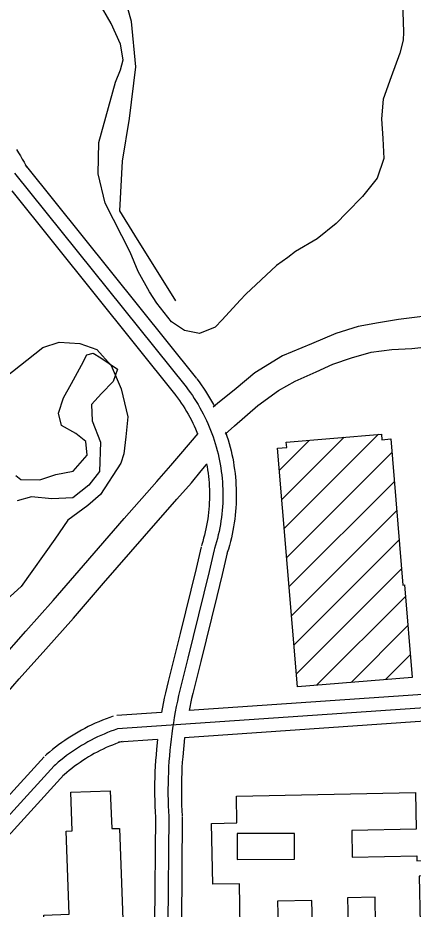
# Model space of a CAD drawing. Extents: x 3313442 to 3351311, y 721974 to 747360.
# Drawn here: x 3325097 to 3325540, y 736444 to 737443 of the extents above; entities that cross this region are included whole.
import ezdxf

# ---------------------------------------------------------------- set-up
doc = ezdxf.new("R2010")
doc.units = 0
for name, color, linetype in [('V-BLDG-OTLN', 7, 'Continuous'), ('V-ROAD-CNTR', 7, 'Continuous'), ('V-SITE-VEGE', 7, 'Continuous'), ('V-TOPO-SHOR', 7, 'Continuous')]:
    doc.layers.add(name, color=color, linetype=linetype)

msp = doc.modelspace()

# ---------------------------------------------------------------- linework, layer by layer
at = {"layer": 'V-BLDG-OTLN'}
for p, q in [((3325392.51, 736903.08), (3325462.36, 736972.92)), ((3325395.24, 736870.44), (3325500.93, 736976.14)), ((3325389.79, 736935.71), (3325423.79, 736969.7)), ((3325397.96, 736837.81), (3325516.04, 736955.89)), ((3325400.68, 736805.18), (3325518.76, 736923.26)), ((3325403.4, 736772.54), (3325521.48, 736890.62)), ((3325406.12, 736739.91), (3325524.2, 736857.99)), ((3325408.85, 736707.28), (3325526.93, 736825.36)), ((3325431.69, 736694.76), (3325531.21, 736794.28)), ((3325470.26, 736697.98), (3325533.93, 736761.65)), ((3325508.83, 736701.2), (3325536.65, 736729.02))]:
    msp.add_line(p, q, dxfattribs=at)
for points in [[(3325410.04, 736692.96), (3325387.72, 736960.53), (3325398.09, 736961.4), (3325397.58, 736967.52), (3325504.2, 736976.41), (3325504.72, 736970.15), (3325514.78, 736970.99), (3325528.44, 736807.19), (3325530.12, 736807.33), (3325538.76, 736703.69)], [(3325129.22, 736343.4), (3325125.8, 736437.16), (3325154.47, 736438.21), (3325151.07, 736531.43), (3325157.88, 736531.68), (3325156.3, 736575.01), (3325200.42, 736576.61), (3325201.97, 736534.07), (3325210.75, 736534.39), (3325216.33, 736381.27), (3325210.5, 736381.06), (3325211.77, 736346.41)], [(3325341.7, 736570.62), (3325542.39, 736574.71), (3325543.23, 736533.34), (3325471.04, 736531.87), (3325471.66, 736501.98), (3325543.97, 736503.46), (3325544.08, 736498.15), (3325553.76, 736498.34), (3325554.11, 736481.02), (3325546.44, 736480.86), (3325547.52, 736427.62), (3325497.71, 736426.6), (3325497.09, 736457.1), (3325466.34, 736456.47), (3325466.95, 736426.64), (3325426.92, 736425.82), (3325426.36, 736453.43), (3325387.94, 736452.65), (3325388.51, 736424.27), (3325346.06, 736423.41), (3325345.06, 736472.34), (3325315.28, 736471.73), (3325313.88, 736539.84), (3325342.32, 736540.42)], [(3325342.47, 736528.49), (3325342.56, 736499.49), (3325406.79, 736499.7), (3325406.69, 736528.71)]]:
    msp.add_lwpolyline(points, close=True, dxfattribs=at)
at = {"layer": 'V-ROAD-CNTR'}
for points in [[(3325095.27, 737295.31), (3325097.5, 737291.85), (3325099.66, 737288.34), (3325101.75, 737284.79), (3325103.75, 737281.2), (3325105.67, 737277.6), (3325106.58, 737275.82)], [(3325104.93, 737278.37), (3325297.1, 737038.6)], [(3325093.23, 737268.99), (3325285.39, 737029.22)], [(3325089.94, 737249.11), (3325273.69, 737019.84)], [(3325559.18, 737109.06), (3325550.47, 737108.08), (3325523.54, 737105.02), (3325500.92, 737101.26), (3325478.11, 737096.93), (3325453.28, 737089.21), (3325426.05, 737077.54), (3325393.41, 737064.31), (3325362.5, 737044.93), (3325341.51, 737027.51), (3325320.5, 737010.65), (3325315.8, 737006.63)], [(3325329.28, 736976.26), (3325339.55, 736985.49), (3325365.74, 737008.39), (3325388.99, 737025.27), (3325407.62, 737035.74), (3325431.11, 737046.25), (3325449.76, 737054.85), (3325470.85, 737061.97), (3325492.89, 737068.17), (3325515.89, 737071.38), (3325538.35, 737072.52), (3325561.75, 737075.11)], [(3325297.37, 737038.25), (3325299.86, 737034.95), (3325302.37, 737031.47), (3325304.81, 737027.94), (3325307.18, 737024.37), (3325309.48, 737020.75), (3325311.7, 737017.09), (3325313.85, 737013.38), (3325315.93, 737009.63), (3325317.09, 737007.42)], [(3325285.39, 737029.22), (3325287.79, 737026.04), (3325290.13, 737022.81), (3325292.39, 737019.53), (3325294.6, 737016.21), (3325296.73, 737012.84), (3325298.8, 737009.44), (3325300.8, 737005.99), (3325302.73, 737002.5), (3325304.59, 736998.97), (3325306.37, 736995.41), (3325308.09, 736991.81), (3325309.73, 736988.18), (3325311.3, 736984.52), (3325312.8, 736980.83), (3325314.22, 736977.1), (3325315.56, 736973.35), (3325316.84, 736969.57), (3325318.03, 736965.77), (3325319.15, 736961.94), (3325320.19, 736958.1), (3325321.15, 736954.23), (3325322.04, 736950.34), (3325322.85, 736946.44), (3325323.58, 736942.52), (3325324.23, 736938.59), (3325324.8, 736934.65), (3325325.29, 736930.69), (3325325.7, 736926.73), (3325326.04, 736922.75), (3325326.29, 736918.78), (3325326.46, 736914.79), (3325326.56, 736910.81), (3325326.57, 736906.82), (3325326.5, 736902.84), (3325326.36, 736898.86), (3325326.13, 736894.88), (3325325.82, 736890.9), (3325325.44, 736886.93), (3325324.97, 736882.98), (3325324.43, 736879.03), (3325323.8, 736875.09), (3325323.1, 736871.17), (3325322.32, 736867.26), (3325321.46, 736863.37), (3325320.52, 736859.49), (3325319.51, 736855.64), (3325318.41, 736851.81), (3325317.25, 736848), (3325316.82, 736846.67)], [(3325273.41, 737020.2), (3325275.72, 737017.13), (3325277.88, 737014.15), (3325279.98, 737011.12), (3325282.01, 737008.05), (3325283.99, 737004.93), (3325285.9, 737001.79), (3325287.74, 736998.6), (3325289.53, 736995.37), (3325291.25, 736992.11), (3325292.9, 736988.82), (3325294.48, 736985.49), (3325296, 736982.14), (3325297.45, 736978.75), (3325298.22, 736976.86)], [(3324733.57, 736409.52), (3324789.99, 736449.21), (3324836.31, 736484.99), (3324865.7, 736509.88), (3324903.97, 736543.25), (3324942.4, 736580.33), (3324985.38, 736623.18), (3325040.09, 736681.17), (3325075.73, 736721.99), (3325105.8, 736755.46), (3325136.48, 736789.91), (3325170.32, 736828.91), (3325216.11, 736881.79), (3325252.67, 736923.4), (3325268.43, 736941.13), (3325279.3, 736954.45), (3325298.96, 736977.11)], [(3325329.61, 736978.63), (3325329.73, 736978.28), (3325331.1, 736974.21), (3325332.39, 736970.12), (3325333.59, 736966.01), (3325334.71, 736961.87), (3325335.74, 736957.71), (3325336.7, 736953.53), (3325337.57, 736949.33), (3325338.35, 736945.12), (3325339.05, 736940.89), (3325339.67, 736936.65), (3325340.19, 736932.39), (3325340.64, 736928.13), (3325341, 736923.86), (3325341.27, 736919.58), (3325341.46, 736915.3), (3325341.56, 736911.01), (3325341.57, 736906.72), (3325341.5, 736902.44), (3325341.34, 736898.15), (3325341.1, 736893.87), (3325340.77, 736889.6), (3325340.35, 736885.33), (3325339.85, 736881.08), (3325339.27, 736876.83), (3325338.6, 736872.59), (3325337.84, 736868.37), (3325337, 736864.17), (3325336.08, 736859.99), (3325335.07, 736855.82), (3325333.97, 736851.67), (3325332.8, 736847.55), (3325331.56, 736843.5), (3325331.1, 736842.08)], [(3324807.8, 736425.06), (3324855.19, 736461.67), (3324885.25, 736487.13), (3324924.25, 736521.13), (3324963.4, 736558.91), (3325006.88, 736602.25), (3325062.31, 736661), (3325098.19, 736702.1), (3325128.16, 736735.46), (3325159.01, 736770.11), (3325192.98, 736809.26), (3325238.72, 736862.07), (3325275.15, 736903.53), (3325291.28, 736921.67), (3325302.26, 736935.14), (3325308.37, 736942.18)], [(3325308.19, 736943.2), (3325308.8, 736939.93), (3325309.4, 736936.29), (3325309.93, 736932.65), (3325310.39, 736928.99), (3325310.77, 736925.32), (3325311.08, 736921.65), (3325311.31, 736917.97), (3325311.47, 736914.29), (3325311.56, 736910.61), (3325311.57, 736906.92), (3325311.51, 736903.24), (3325311.37, 736899.56), (3325311.16, 736895.88), (3325310.88, 736892.2), (3325310.52, 736888.54), (3325310.09, 736884.88), (3325309.59, 736881.23), (3325309.01, 736877.59), (3325308.36, 736873.96), (3325307.64, 736870.35), (3325306.85, 736866.75), (3325305.98, 736863.17), (3325305.04, 736859.61), (3325304.03, 736856.06), (3325302.93, 736852.49), (3325302.54, 736851.26)], [(3325302.22, 736850.1), (3325296.5, 736825.77), (3325290.71, 736801.49), (3325284.85, 736777.23), (3325278.91, 736752.98), (3325272.89, 736728.76), (3325266.89, 736704.95)], [(3325316.82, 736846.67), (3325311.1, 736822.32), (3325305.3, 736797.99), (3325299.42, 736773.68), (3325293.47, 736749.39), (3325287.44, 736725.12), (3325281.44, 736701.29)], [(3325331.42, 736843.24), (3325325.69, 736818.87), (3325319.89, 736794.49), (3325314, 736770.13), (3325308.03, 736745.8), (3325301.99, 736721.48), (3325295.98, 736697.62)], [(3325266.92, 736705.07), (3325265.33, 736698.96), (3325263.79, 736692.75), (3325262.34, 736686.51), (3325260.96, 736680.25), (3325257.68, 736664.34)], [(3325281.44, 736701.29), (3325279.87, 736695.27), (3325278.38, 736689.24), (3325276.97, 736683.19), (3325275.63, 736677.13), (3325274.38, 736671.04), (3325273.2, 736664.94), (3325272.1, 736658.83), (3325271.08, 736652.7), (3325270.14, 736646.56), (3325269.28, 736640.4), (3325268.5, 736634.24), (3325267.8, 736628.07), (3325267.18, 736621.89), (3325266.63, 736615.7), (3325266.17, 736609.5), (3325265.79, 736603.3), (3325265.48, 736597.1), (3325265.26, 736590.89), (3325265.11, 736584.68), (3325265.05, 736578.46), (3325265.07, 736572.25), (3325265.16, 736566.04), (3325265.34, 736559.83), (3325265.59, 736553.62), (3325265.91, 736547.71)], [(3325295.95, 736697.5), (3325294.41, 736691.59), (3325292.97, 736685.74), (3325291.6, 736679.88), (3325288.65, 736666.46)], [(3325599.74, 736687.78), (3325288.65, 736666.46)], [(3325662.08, 736677.02), (3325208.62, 736645.94)], [(3325257.68, 736664.34), (3325207.6, 736660.91)], [(3325666.02, 736662.55), (3325283.48, 736636.04)], [(3325203.7, 736660.11), (3325199.73, 736658.73), (3325195.65, 736657.22), (3325191.61, 736655.63), (3325187.59, 736653.96), (3325183.61, 736652.21), (3325179.67, 736650.39), (3325175.76, 736648.48), (3325171.89, 736646.5), (3325168.06, 736644.45), (3325164.27, 736642.31), (3325160.53, 736640.11), (3325156.83, 736637.83), (3325153.17, 736635.48), (3325149.56, 736633.05), (3325146, 736630.56), (3325142.49, 736627.99), (3325139.04, 736625.36), (3325135.63, 736622.66), (3325132.28, 736619.89), (3325129.01, 736617.08), (3325127.41, 736615.66)], [(3325208.62, 736645.94), (3325204.8, 736644.61), (3325201, 736643.21), (3325197.23, 736641.72), (3325193.49, 736640.17), (3325189.78, 736638.54), (3325186.11, 736636.84), (3325182.46, 736635.06), (3325178.86, 736633.22), (3325175.29, 736631.3), (3325171.76, 736629.32), (3325168.27, 736627.26), (3325164.82, 736625.14), (3325161.41, 736622.94), (3325158.05, 736620.68), (3325154.73, 736618.36), (3325151.46, 736615.97), (3325148.24, 736613.52), (3325145.07, 736611), (3325141.94, 736608.42), (3325138.87, 736605.78), (3325137.35, 736604.43)], [(3325213.55, 736631.78), (3325209.87, 736630.49), (3325206.35, 736629.19), (3325202.85, 736627.82), (3325199.39, 736626.38), (3325195.95, 736624.87), (3325192.54, 736623.29), (3325189.17, 736621.64), (3325185.83, 736619.93), (3325182.52, 736618.16), (3325179.25, 736616.32), (3325176.01, 736614.41), (3325172.81, 736612.44), (3325169.66, 736610.41), (3325166.54, 736608.32), (3325163.47, 736606.16), (3325160.43, 736603.95), (3325157.45, 736601.67), (3325154.51, 736599.34), (3325151.61, 736596.95), (3325148.74, 736594.48), (3325147.3, 736593.2)], [(3325253.18, 736633.96), (3325209.65, 736630.98)], [(3325253.32, 736633.97), (3325252.24, 736623.29), (3325251.68, 736616.91), (3325251.2, 736610.53), (3325250.81, 736604.13), (3325250.49, 736597.73), (3325250.26, 736591.33), (3325250.12, 736584.93), (3325250.05, 736578.52), (3325250.07, 736572.12), (3325250.17, 736565.71), (3325250.35, 736559.31), (3325250.61, 736552.91), (3325250.93, 736546.91)], [(3325283.48, 736636.04), (3325281.58, 736614.48), (3325281.13, 736608.48), (3325280.76, 736602.47), (3325280.47, 736596.46), (3325280.25, 736590.44), (3325280.11, 736584.43), (3325280.05, 736578.41), (3325280.07, 736572.39), (3325280.16, 736566.37), (3325280.33, 736560.35), (3325280.58, 736554.33), (3325280.89, 736548.52)], [(3325126.26, 736614.53), (3324903.84, 736370.09)], [(3325137.35, 736604.43), (3324914.94, 736359.99)], [(3325148.45, 736594.34), (3324926.03, 736349.9)], [(3325250.91, 736547.82), (3325250.05, 736427.48), (3325251.96, 736237.34), (3325257.42, 735733.56), (3325285.75, 735090.27)], [(3325265.91, 736547.71), (3325265.05, 736427.5), (3325266.95, 736237.49), (3325272.42, 735733.97), (3325317.68, 734706.17)], [(3325280.91, 736547.61), (3325280.05, 736427.53), (3325281.95, 736237.65), (3325287.42, 735734.38), (3325316.06, 735083.89)]]:
    msp.add_lwpolyline(points, dxfattribs=at)
at = {"layer": 'V-SITE-VEGE'}
for p, q in [((3325081.81, 737039.66), (3325124.81, 737073.32)), ((3325124.81, 737073.32), (3325143.01, 737079.37)), ((3325143.01, 737079.37), (3325166.29, 737078.11)), ((3325166.29, 737078.11), (3325185.49, 737071.21)), ((3325185.49, 737071.21), (3325201.26, 737053.39)), ((3325201.26, 737053.39), (3325212.69, 737026.98)), ((3325212.69, 737026.98), (3325220.03, 736995.83)), ((3325220.03, 736995.83), (3325217.88, 736973.43)), ((3325217.88, 736973.43), (3325215.69, 736954.27)), ((3325215.69, 736954.27), (3325212.25, 736943.93)), ((3325212.25, 736943.93), (3325189.3, 736908.68)), ((3325189.3, 736908.68), (3325175.27, 736896.48)), ((3325175.27, 736896.48), (3325152.74, 736879.79)), ((3325152.74, 736879.79), (3325138.21, 736858.74)), ((3325138.21, 736858.74), (3325100.39, 736805.69)), ((3325100.39, 736805.69), (3325084.33, 736790.82))]:
    msp.add_line(p, q, dxfattribs=at)
msp.add_lwpolyline([(3325527.37, 737472.43), (3325528.95, 737427.09), (3325528.74, 737417.96), (3325524.75, 737403.49), (3325515.26, 737376.9), (3325506.06, 737351.79), (3325504.2, 737329.98), (3325505.87, 737307.61), (3325506.95, 737285.53), (3325499.49, 737263.38), (3325483.18, 737242.62), (3325465.38, 737224.79), (3325453.7, 737212.61), (3325432.36, 737195.34), (3325408.04, 737180.98), (3325399.56, 737174.43), (3325386.68, 737165.48), (3325352.22, 737133.37), (3325346.09, 737126.54), (3325325.67, 737104.56), (3325317.8, 737096.25), (3325300.48, 737089.32), (3325283.67, 737092.41), (3325269.15, 737102.29), (3325252.47, 737123.05), (3325244.41, 737135.94), (3325231.54, 737158.8), (3325222.51, 737180.51), (3325194.63, 737235.33), (3325186.68, 737268.25), (3325187.55, 737303.3), (3325206.09, 737370.91), (3325211.85, 737384.8), (3325214.99, 737396.02), (3325211.89, 737413.66), (3325201.37, 737436.83), (3325187.62, 737460.57)], dxfattribs=at)
at = {"layer": 'V-TOPO-SHOR'}
for points in [[(3325273.74, 737125.86), (3325227.99, 737199.52), (3325211.14, 737226.65), (3325214.2, 737282.28), (3325222.07, 737330.15), (3325229.01, 737388.18), (3325224.32, 737438.99), (3325215.21, 737470.94)], [(3325094.56, 736929.96), (3325100.11, 736925.34), (3325121.64, 736925.28), (3325139.56, 736931.04), (3325158.68, 736934.85), (3325174.45, 736952.71), (3325173.04, 736967.95), (3325161.94, 736977.17), (3325145.76, 736985.93), (3325142.41, 736999.97), (3325148.02, 737016.88), (3325156.78, 737033.06), (3325168.2, 737053.59), (3325174.28, 737065.42), (3325181.3, 737067.1), (3325189.99, 737061.75), (3325208.58, 737049.12), (3325203.71, 737035.35), (3325190.61, 737021.84), (3325179.45, 737009.54), (3325180.12, 736991.15), (3325189.49, 736967.42), (3325188.43, 736934.53), (3325176.53, 736919.08), (3325158.35, 736905.1), (3325134.88, 736903.96), (3325112.15, 736905.96), (3325096.18, 736901.41)]]:
    msp.add_lwpolyline(points, dxfattribs=at)

doc.saveas('drawing.dxf')
